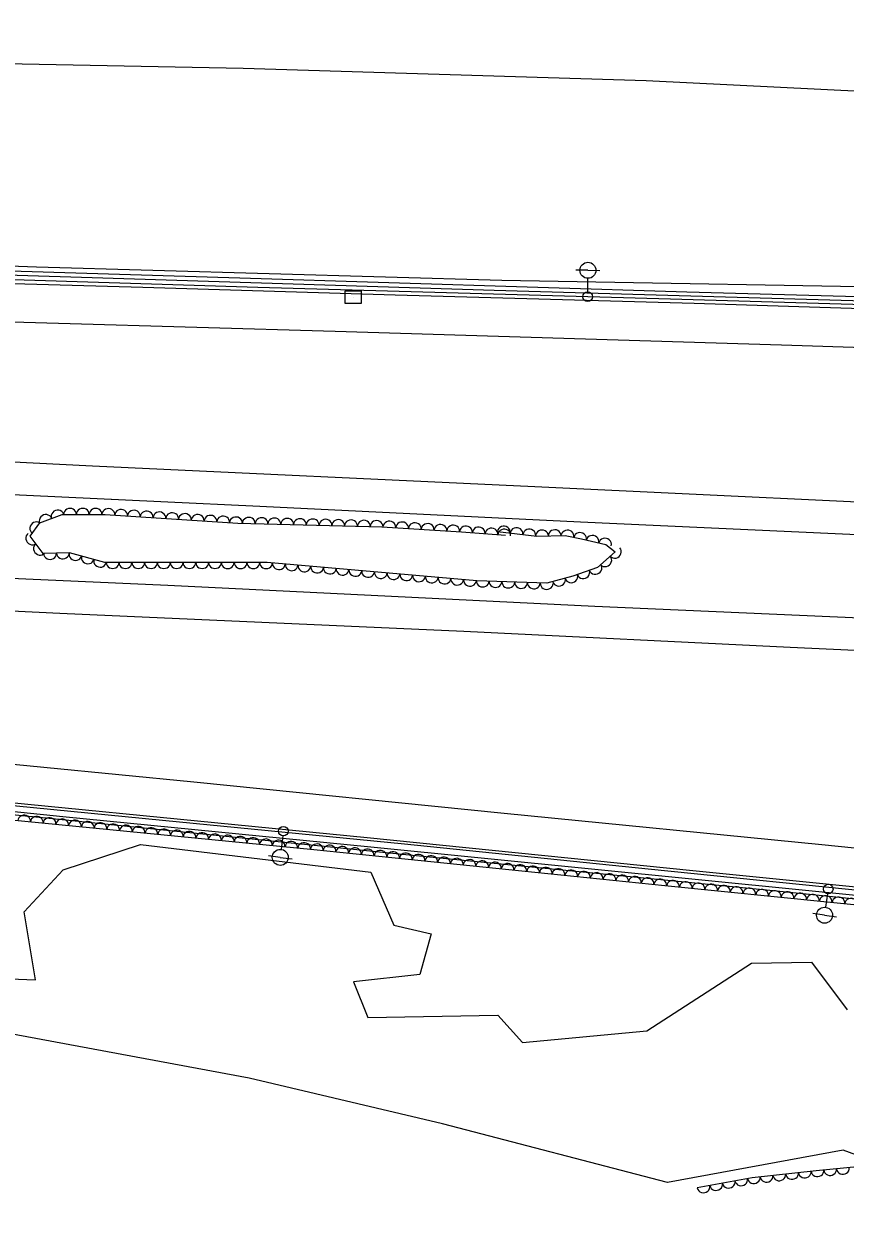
# Model space of a CAD drawing. Extents: x 1722896 to 1754269, y 648279 to 666297.
# Drawn here: x 1737604 to 1737860.9, y 649621.7 to 649994.7 of the extents above; entities that cross this region are included whole.
import ezdxf

# ---------------------------------------------------------------- set-up
doc = ezdxf.new("R2010")
doc.units = 0
for name, color, linetype in [('DESIGN - SCRATCH - User 1', 7, 'Continuous'), ('SURVEY - CENTERLINE - Preliminary', 7, 'Continuous'), ('SURVEY - CENTERLINE - Preliminary Text', 7, 'Continuous'), ('SURVEY - DRAINAGE - Natural Features', 7, 'Continuous'), ('SURVEY - DTM - Breaklines', 7, 'Continuous'), ('SURVEY - VEGETATION - Features with Text', 7, 'Continuous')]:
    doc.layers.add(name, color=color, linetype=linetype)

msp = doc.modelspace()

# ---------------------------------------------------------------- linework, layer by layer
at = {"layer": 'DESIGN - SCRATCH - User 1'}
for points in [[(1737899.14, 649908.28), (1737811.4, 649910.78), (1737671.53, 649915.15), (1737538.05, 649919.2), (1737418.39, 649922.77), (1737285.21, 649927.05), (1737284.93, 649925.64)], [(1737284.93, 649925.64), (1737383.07, 649922.41), (1737497.81, 649919.23), (1737625.31, 649915.31), (1737751.05, 649911.35), (1737899.48, 649907.05)], [(1737895.3, 649905.95), (1737806.23, 649908.56), (1737677.15, 649912.23), (1737577.44, 649915.33), (1737477.18, 649918.32), (1737397.01, 649920.64), (1737284.93, 649924.22), (1737284.88, 649922.95)], [(1737284.88, 649922.95), (1737361.26, 649920.59), (1737452, 649917.96), (1737548.96, 649914.95), (1737641.17, 649912.29), (1737720.17, 649909.88), (1737813.68, 649907.25), (1737895.59, 649904.66)], [(1737274, 649778.48), (1737316.67, 649777.02), (1737347.42, 649775.6), (1737389.46, 649771.9), (1737445.9, 649766.51), (1737537.19, 649757.44), (1737605.26, 649750.54), (1737711.42, 649740.21), (1737813.26, 649729.83), (1737897.55, 649721.35), (1737945.18, 649716.56)], [(1737944.93, 649715.28), (1737875.3, 649722.55), (1737799.22, 649730.22), (1737723.06, 649738.09), (1737647.32, 649745.52), (1737561.24, 649753.92), (1737514.26, 649758.83), (1737423.88, 649767.67), (1737351.09, 649774.3), (1737312.98, 649776.02), (1737274.55, 649777.54), (1737274, 649778.48)], [(1737946.26, 649713.88), (1737849.54, 649723.53), (1737712.48, 649737.12), (1737616.23, 649746.67), (1737542.31, 649754.24), (1737449.68, 649763.45), (1737355.61, 649772.51), (1737300.43, 649775.19), (1737273.66, 649775.8), (1737273.52, 649774.61)], [(1737273.52, 649774.61), (1737302.39, 649773.77), (1737358.08, 649770.95), (1737438.66, 649763.27), (1737527.43, 649754.51), (1737610.83, 649746.32), (1737723.51, 649734.88), (1737837.34, 649723.73), (1737946.63, 649712.69)]]:
    msp.add_lwpolyline(points, dxfattribs=at)
at = {"layer": 'SURVEY - CENTERLINE - Preliminary'}
for points in [[(1737894.76, 649911.92), (1737753.54, 649914.41), (1737607.91, 649918.56), (1737463.63, 649923.86), (1737284.44, 649929.38), (1737259.98, 649965.19), (1737247.94, 649994.65), (1737382.63, 649989.05), (1737528.92, 649983.59), (1737672.59, 649980.84), (1737798.62, 649976.89), (1737880.56, 649972.84), (1737888.95, 649938.55), (1737894.76, 649911.92)], [(1737588.75, 649696.33), (1737607.68, 649695.61), (1737604.04, 649716.92), (1737616.33, 649730.04), (1737640.44, 649737.97), (1737712.56, 649729.35), (1737719.66, 649712.75), (1737731.37, 649710.03), (1737727.82, 649697.35), (1737707.11, 649694.99), (1737711.63, 649683.84), (1737752.2, 649684.58), (1737759.93, 649676.01), (1737798.8, 649679.71), (1737831.62, 649700.86), (1737850.35, 649701.18), (1737861.55, 649686.25)], [(1737876.91, 649636.21), (1737860.23, 649642.34), (1737805.32, 649632.26), (1737734.98, 649650.63), (1737674.49, 649664.89), (1737588.5, 649680.81)]]:
    msp.add_lwpolyline(points, dxfattribs=at)
at = {"layer": 'SURVEY - CENTERLINE - Preliminary Text'}
for points in [[(1737262.1, 649911.54), (1737355.22, 649908.93), (1737477.55, 649905.14), (1737571.41, 649902.33), (1737701.4, 649898.48), (1737840.93, 649894.26), (1737898.91, 649892.43)], [(1737912.97, 649842.74), (1737763.86, 649849.89), (1737625.43, 649856.26), (1737507.98, 649862.3), (1737399.83, 649867.31), (1737260.84, 649874.14)], [(1737282.42, 649866.97), (1737355.29, 649860.73), (1737381.15, 649858.24), (1737441.57, 649855.01), (1737503.87, 649852.18), (1737584.84, 649848.21), (1737677.78, 649843.8), (1737778.13, 649838.86), (1737871.38, 649834.67), (1737915.72, 649832.34)], [(1737922.46, 649806.26), (1737782.55, 649812.46), (1737649.07, 649819.03), (1737548.45, 649823.42), (1737426.16, 649829.05), (1737350.03, 649832.81), (1737281.25, 649831.72)], [(1737258.15, 649827.27), (1737332.32, 649824.03), (1737423.6, 649819.55), (1737511.45, 649815.36), (1737615.27, 649810.36), (1737741.65, 649804.67), (1737843.65, 649799.69), (1737925.04, 649795.99)], [(1737941.34, 649728.95), (1737853.55, 649737.83), (1737754.24, 649747.7), (1737657.13, 649757.52), (1737563.18, 649766.66), (1737474.57, 649775.51), (1737367.88, 649786.09), (1737257.25, 649792.14)]]:
    msp.add_lwpolyline(points, dxfattribs=at)
at = {"layer": 'SURVEY - DRAINAGE - Natural Features'}
msp.add_line((1737706.96, 649909.18), (1737706.96, 649909.18), dxfattribs=at)
msp.add_lwpolyline([(1737704.45, 649907.18), (1737704.46, 649911.18), (1737709.46, 649911.17), (1737709.45, 649907.17), (1737704.45, 649907.18)], dxfattribs=at)
at = {"layer": 'SURVEY - DTM - Breaklines'}
for p, q in [((1737780.43, 649917.56), (1737776.68, 649917.6)), ((1737780.43, 649917.56), (1737784.17, 649917.51)), ((1737780.35, 649910.81), (1737780.4, 649915.06)), ((1737684.98, 649740.66), (1737684.49, 649736.44)), ((1737684.2, 649733.95), (1737680.47, 649734.39)), ((1737684.2, 649733.95), (1737687.92, 649733.52)), ((1737855.37, 649722.54), (1737854.78, 649718.33)), ((1737854.43, 649715.86), (1737850.72, 649716.38)), ((1737854.43, 649715.86), (1737858.14, 649715.34))]:
    msp.add_line(p, q, dxfattribs=at)
for centre, radius in [((1737780.43, 649917.56), 2.5), ((1737780.33, 649909.31), 1.5), ((1737685.15, 649742.15), 1.5), ((1737684.2, 649733.95), 2.5), ((1737855.58, 649724.03), 1.5), ((1737854.43, 649715.86), 2.5)]:
    msp.add_circle(centre, radius, dxfattribs=at)
at = {"layer": 'SURVEY - VEGETATION - Features with Text'}
for points in [[(1737752.16, 649835.91), (1737764.48, 649834.42), (1737773.28, 649834.6), (1737778.45, 649833.54), (1737786.01, 649831.82), (1737788.92, 649829.47), (1737783.41, 649824.6), (1737775.7, 649821.88), (1737767.6, 649819.66), (1737745.63, 649820.47), (1737680.06, 649826.16), (1737629.35, 649826.18), (1737618.25, 649829.25), (1737610.06, 649828.96), (1737606.01, 649834.38), (1737608.95, 649838.61), (1737615.92, 649841.21), (1737629.42, 649841.21), (1737670.88, 649838.48), (1737715.93, 649837.36), (1737740.87, 649835.8), (1737754.65, 649834.69)], [(1737572.31, 649748.36), (1737694.72, 649736.36), (1737804.44, 649725.11), (1737908.11, 649714.72)], [(1737957.54, 649632.27), (1737928.78, 649625.15), (1737906.55, 649621.73), (1737892.95, 649623.22), (1737880.05, 649630.53), (1737865.7, 649637.22), (1737851.8, 649635.95), (1737831.76, 649633.76), (1737814.56, 649630.56)]]:
    msp.add_lwpolyline(points, dxfattribs=at)
for centre, major_axis in [((1737618.43, 649841.21), (2, 0)), ((1737622.43, 649841.21), (2, 0)), ((1737626.43, 649841.21), (2, 0)), ((1737630.43, 649841.15), (2, -0.13)), ((1737610.78, 649839.29), (1.87, 0.7)), ((1737614.53, 649840.69), (1.87, 0.7)), ((1737634.42, 649840.88), (2, -0.13)), ((1737638.41, 649840.62), (2, -0.13)), ((1737642.4, 649840.36), (2, -0.13)), ((1737646.4, 649840.09), (2, -0.13)), ((1737650.39, 649839.83), (2, -0.13)), ((1737654.38, 649839.57), (2, -0.13)), ((1737658.37, 649839.31), (2, -0.13)), ((1737662.36, 649839.04), (2, -0.13)), ((1737666.35, 649838.78), (2, -0.13)), ((1737670.34, 649838.52), (2, -0.13)), ((1737674.34, 649838.4), (2, -0.05)), ((1737678.34, 649838.3), (2, -0.05)), ((1737682.34, 649838.2), (2, -0.05)), ((1737686.34, 649838.1), (2, -0.05)), ((1737690.34, 649838), (2, -0.05)), ((1737694.34, 649837.9), (2, -0.05)), ((1737698.33, 649837.8), (2, -0.05)), ((1737702.33, 649837.7), (2, -0.05)), ((1737706.33, 649837.6), (2, -0.05)), ((1737710.33, 649837.5), (2, -0.05)), ((1737714.33, 649837.4), (2, -0.05)), ((1737607.78, 649836.92), (1.14, 1.64)), ((1737718.32, 649837.21), (2, -0.12)), ((1737722.32, 649836.96), (2, -0.12)), ((1737726.31, 649836.71), (2, -0.12)), ((1737730.3, 649836.46), (2, -0.12)), ((1737734.29, 649836.21), (2, -0.12)), ((1737738.29, 649835.97), (2, -0.12)), ((1737742.28, 649835.69), (1.99, -0.16)), ((1737746.26, 649835.37), (1.99, -0.16)), ((1737750.25, 649835.04), (1.99, -0.16)), ((1737754.15, 649835.67), (1.99, -0.24)), ((1737754.24, 649834.72), (1.99, -0.16)), ((1737758.12, 649835.19), (1.99, -0.24)), ((1737762.09, 649834.71), (1.99, -0.24)), ((1737766.07, 649834.45), (2, 0.04)), ((1737770.07, 649834.53), (2, 0.04)), ((1737774.06, 649834.44), (1.96, -0.4)), ((1737777.98, 649833.64), (1.96, -0.4)), ((1737606.55, 649833.66), (-1.2, 1.6)), ((1737608.94, 649830.45), (-1.2, 1.6)), ((1737781.88, 649832.76), (1.95, -0.44)), ((1737785.78, 649831.88), (1.95, -0.44)), ((1737612.19, 649829.03), (-2, -0.07)), ((1737616.19, 649829.18), (-2, -0.07)), ((1737620.12, 649828.73), (-1.93, 0.53)), ((1737623.98, 649827.66), (-1.93, 0.53)), ((1737785.91, 649826.81), (-1.5, -1.32)), ((1737788.91, 649829.46), (-1.5, -1.32)), ((1737627.83, 649826.6), (-1.93, 0.53)), ((1737631.77, 649826.18), (-2, 0)), ((1737635.77, 649826.17), (-2, 0)), ((1737639.77, 649826.17), (-2, 0)), ((1737643.77, 649826.17), (-2, 0)), ((1737647.77, 649826.17), (-2, 0)), ((1737651.77, 649826.17), (-2, 0)), ((1737655.77, 649826.17), (-2, 0)), ((1737659.77, 649826.17), (-2, 0)), ((1737663.77, 649826.17), (-2, 0)), ((1737667.77, 649826.16), (-2, 0)), ((1737671.77, 649826.16), (-2, 0)), ((1737675.77, 649826.16), (-2, 0)), ((1737679.77, 649826.16), (-2, 0)), ((1737683.76, 649825.84), (-1.99, 0.17)), ((1737687.74, 649825.49), (-1.99, 0.17)), ((1737691.73, 649825.15), (-1.99, 0.17)), ((1737695.71, 649824.8), (-1.99, 0.17)), ((1737699.7, 649824.46), (-1.99, 0.17)), ((1737782.78, 649824.38), (-1.89, -0.67)), ((1737703.68, 649824.11), (-1.99, 0.17)), ((1737707.67, 649823.76), (-1.99, 0.17)), ((1737711.65, 649823.42), (-1.99, 0.17)), ((1737715.64, 649823.07), (-1.99, 0.17)), ((1737719.62, 649822.73), (-1.99, 0.17)), ((1737723.61, 649822.38), (-1.99, 0.17)), ((1737727.59, 649822.04), (-1.99, 0.17)), ((1737731.58, 649821.69), (-1.99, 0.17)), ((1737735.56, 649821.34), (-1.99, 0.17)), ((1737739.55, 649821), (-1.99, 0.17)), ((1737743.53, 649820.65), (-1.99, 0.17)), ((1737771.37, 649820.69), (-1.93, -0.53)), ((1737775.23, 649821.75), (-1.93, -0.53)), ((1737779.01, 649823.05), (-1.89, -0.67)), ((1737747.53, 649820.4), (-2, 0.07)), ((1737751.52, 649820.25), (-2, 0.07)), ((1737755.52, 649820.1), (-2, 0.07)), ((1737759.52, 649819.96), (-2, 0.07)), ((1737763.51, 649819.81), (-2, 0.07)), ((1737767.51, 649819.66), (-2, 0.07)), ((1737604.06, 649745.25), (1.99, -0.2)), ((1737608.04, 649744.86), (1.99, -0.2)), ((1737612.02, 649744.47), (1.99, -0.2)), ((1737616, 649744.08), (1.99, -0.2)), ((1737619.98, 649743.69), (1.99, -0.2)), ((1737623.96, 649743.29), (1.99, -0.2)), ((1737627.94, 649742.9), (1.99, -0.2)), ((1737631.92, 649742.51), (1.99, -0.2)), ((1737635.9, 649742.12), (1.99, -0.2)), ((1737639.88, 649741.73), (1.99, -0.2)), ((1737643.87, 649741.34), (1.99, -0.2)), ((1737647.85, 649740.95), (1.99, -0.2)), ((1737651.83, 649740.56), (1.99, -0.2)), ((1737655.81, 649740.17), (1.99, -0.2)), ((1737659.79, 649739.78), (1.99, -0.2)), ((1737663.77, 649739.39), (1.99, -0.2)), ((1737667.75, 649739), (1.99, -0.2)), ((1737671.73, 649738.61), (1.99, -0.2)), ((1737675.71, 649738.22), (1.99, -0.2)), ((1737679.69, 649737.83), (1.99, -0.2)), ((1737683.67, 649737.44), (1.99, -0.2)), ((1737687.66, 649737.05), (1.99, -0.2)), ((1737691.64, 649736.66), (1.99, -0.2)), ((1737695.62, 649736.27), (1.99, -0.2)), ((1737699.6, 649735.86), (1.99, -0.2)), ((1737703.58, 649735.45), (1.99, -0.2)), ((1737707.55, 649735.05), (1.99, -0.2)), ((1737711.53, 649734.64), (1.99, -0.2)), ((1737715.51, 649734.23), (1.99, -0.2)), ((1737719.49, 649733.82), (1.99, -0.2)), ((1737723.47, 649733.41), (1.99, -0.2)), ((1737727.45, 649733.01), (1.99, -0.2)), ((1737731.43, 649732.6), (1.99, -0.2)), ((1737735.41, 649732.19), (1.99, -0.2)), ((1737739.39, 649731.78), (1.99, -0.2)), ((1737743.37, 649731.37), (1.99, -0.2)), ((1737747.35, 649730.97), (1.99, -0.2)), ((1737751.33, 649730.56), (1.99, -0.2)), ((1737755.3, 649730.15), (1.99, -0.2)), ((1737759.28, 649729.74), (1.99, -0.2)), ((1737763.26, 649729.34), (1.99, -0.2)), ((1737767.24, 649728.93), (1.99, -0.2)), ((1737771.22, 649728.52), (1.99, -0.2)), ((1737775.2, 649728.11), (1.99, -0.2)), ((1737779.18, 649727.7), (1.99, -0.2)), ((1737783.16, 649727.3), (1.99, -0.2)), ((1737787.14, 649726.89), (1.99, -0.2)), ((1737791.12, 649726.48), (1.99, -0.2)), ((1737795.1, 649726.07), (1.99, -0.2)), ((1737799.08, 649725.66), (1.99, -0.2)), ((1737803.05, 649725.26), (1.99, -0.2)), ((1737807.03, 649724.85), (1.99, -0.2)), ((1737811.01, 649724.46), (1.99, -0.2)), ((1737814.99, 649724.06), (1.99, -0.2)), ((1737818.97, 649723.66), (1.99, -0.2)), ((1737822.95, 649723.26), (1.99, -0.2)), ((1737826.93, 649722.86), (1.99, -0.2)), ((1737830.91, 649722.46), (1.99, -0.2)), ((1737834.89, 649722.06), (1.99, -0.2)), ((1737838.87, 649721.66), (1.99, -0.2)), ((1737842.85, 649721.26), (1.99, -0.2)), ((1737846.83, 649720.86), (1.99, -0.2)), ((1737850.81, 649720.47), (1.99, -0.2)), ((1737854.79, 649720.07), (1.99, -0.2)), ((1737858.77, 649719.67), (1.99, -0.2)), ((1737862.75, 649719.27), (1.99, -0.2)), ((1737836.3, 649634.26), (-1.99, -0.22)), ((1737840.28, 649634.69), (-1.99, -0.22)), ((1737844.26, 649635.12), (-1.99, -0.22)), ((1737848.23, 649635.56), (-1.99, -0.22)), ((1737852.21, 649635.98), (-1.99, -0.18)), ((1737856.19, 649636.35), (-1.99, -0.18)), ((1737860.18, 649636.71), (-1.99, -0.18)), ((1737816.59, 649630.94), (-1.97, -0.37)), ((1737820.52, 649631.67), (-1.97, -0.37)), ((1737824.46, 649632.4), (-1.97, -0.37)), ((1737828.39, 649633.14), (-1.97, -0.37)), ((1737832.33, 649633.83), (-1.99, -0.22))]:
    msp.add_ellipse(centre, major_axis=major_axis, ratio=0.940188, start_param=0, end_param=3.141593, dxfattribs=at)

doc.saveas('drawing.dxf')
